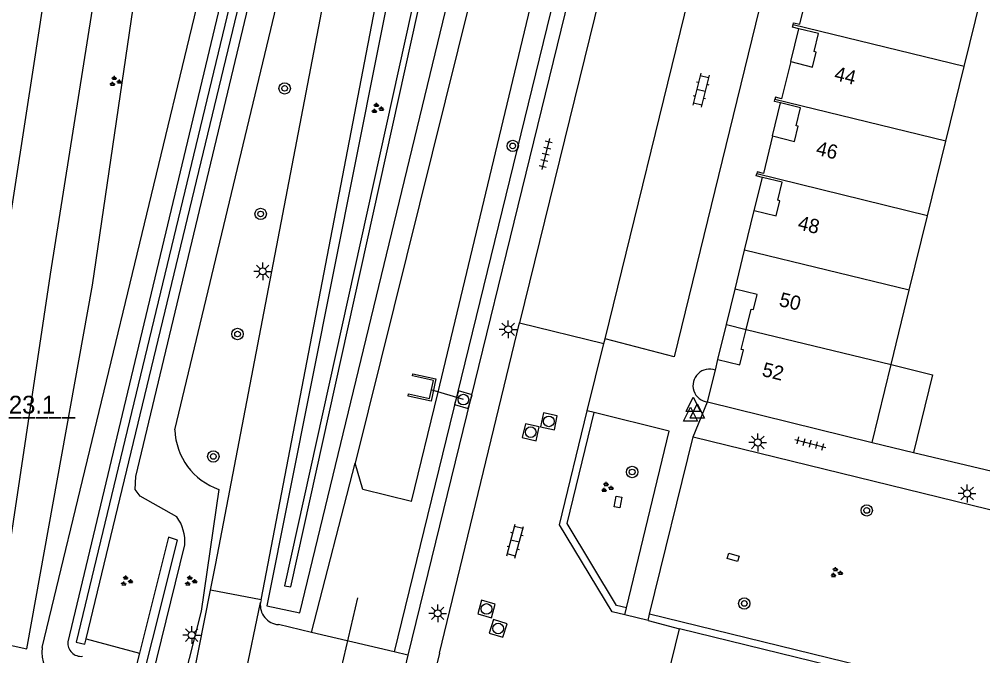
# Model space of a CAD drawing. Extents: x 125000 to 129004, y 397500 to 399008.
# Drawn here: x 126095.6 to 126163.4, y 398174.8 to 398219.6 of the extents above; entities that cross this region are included whole.
import ezdxf

# ---------------------------------------------------------------- set-up
doc = ezdxf.new("R2010")
doc.units = 0
for name, color, linetype in [('gg-afsc-geluidsscherm', 7, 'Continuous'), ('gg-afsc-hekwerk', 7, 'Continuous'), ('gg-anno-huisnummerreeks BGT', 7, 'Continuous'), ('gg-bbg-hoofdgebouw', 7, 'Continuous'), ('gg-bbg-luifel en loopbrug', 7, 'Continuous'), ('gg-bbg-onder overbouw', 7, 'Continuous'), ('gg-bbg-pand overbouw', 7, 'Continuous'), ('gg-bbg-tussenscheiding', 7, 'Continuous'), ('gg-bbg-tussenscheiding niveau 01', 7, 'Continuous'), ('gg-knt-BGT kruinlijn', 7, 'Continuous'), ('gg-knt-bovenkant onderkant talud', 7, 'Continuous'), ('gg-knt-verharding', 7, 'Continuous'), ('gg-knt-verharding nz', 7, 'Continuous'), ('gg-kntw-greppel-droge sloot', 7, 'Continuous'), ('gg-kwrk-duiker nz buis', 7, 'Continuous'), ('gg-kwrk-uitstroombak niveau min 01', 7, 'Continuous'), ('gt-anno-nummer hm paal', 7, 'Continuous'), ('gt-grn-groengrens', 7, 'Continuous'), ('gt-grn-weggrens', 7, 'Continuous'), ('gt-symb-boom', 7, 'Continuous'), ('gt-symb-groenvak', 7, 'Continuous'), ('gt-symb-hm paal', 7, 'Continuous'), ('gt-symb-klinker verharding', 7, 'Continuous'), ('gt-symb-kolk center center', 7, 'Continuous'), ('gt-symb-lichtmast', 7, 'Continuous'), ('gt-symb-rioolschacht', 7, 'Continuous'), ('gt-symb-tegel verharding', 7, 'Continuous'), ('gt-symb-waterafsluiter', 7, 'Continuous')]:
    doc.layers.add(name, color=color, linetype=linetype)

# ---------------------------------------------------------------- blocks, each defined once
blk = doc.blocks.new('gt0-KL1')
at = {"layer": 'gt-symb-klinker verharding'}
for p, q in [((-1.15, 0.3), (1.15, 0.3)), ((-1, -0.3), (-1, 0.3)), ((-0.5, 0.3), (-0.5, 0.45)), ((0, -0.3), (0, 0.3)), ((0.5, 0.3), (0.5, 0.45)), ((1, -0.3), (1, 0.3)), ((-1.15, -0.3), (1.15, -0.3)), ((-0.5, -0.45), (-0.5, -0.3)), ((0.5, -0.45), (0.5, -0.3))]:
    blk.add_line(p, q, dxfattribs=at)
blk = doc.blocks.new('gt0-LMAST')
at = {"layer": 'gt-symb-lichtmast'}
for p, q in [((-0.182, 0.173), (-0.447, 0.438)), ((-0.005, 0.246), (-0.005, 0.621)), ((0.172, 0.173), (0.437, 0.438)), ((-0.255, -0.004), (-0.63, -0.004)), ((-0.182, -0.181), (-0.447, -0.446)), ((-0.005, -0.254), (-0.005, -0.629)), ((0.437, -0.446), (0.172, -0.181)), ((0.245, -0.004), (0.62, -0.004))]:
    blk.add_line(p, q, dxfattribs=at)
blk.add_circle((-0.005, -0.004), 0.25, dxfattribs=at)
blk = doc.blocks.new('gt0-WAFSL')
at = {"layer": 'gt-symb-waterafsluiter'}
for p, q in [((-0.5, -0.333), (0, 0.667)), ((0, 0.667), (0.5, -0.333)), ((0.5, -0.333), (-0.5, -0.333))]:
    blk.add_line(p, q, dxfattribs=at)
blk = doc.blocks.new('gt0-TEG1')
at = {"layer": 'gt-symb-tegel verharding'}
for p, q in [((-1.125, 0), (1.125, 0)), ((-0.9, -0.25), (-0.9, 0.25)), ((-0.45, -0.25), (-0.45, 0.25)), ((0, -0.25), (0, 0.25)), ((0.45, -0.25), (0.45, 0.25)), ((0.9, -0.25), (0.9, 0.25))]:
    blk.add_line(p, q, dxfattribs=at)
blk = doc.blocks.new('gt0-BOOM')
at = {"layer": 'gt-symb-boom'}
for radius in [0.4, 0.2]:
    blk.add_circle((0, 0), radius, dxfattribs=at)
blk = doc.blocks.new('gt0-KOLKCC')
at = {"layer": 'gt-symb-kolk center center'}
blk.add_lwpolyline([(-0.375, 0.2), (0.375, 0.2), (0.375, -0.2), (-0.375, -0.2)], close=True, dxfattribs=at)
blk = doc.blocks.new('gt0-GRVAK')
at = {"layer": 'gt-symb-groenvak'}
for p, q in [((-0.11, 0.189), (-0.228, 0.24)), ((-0.182, 0.153), (0.088, 0.153)), ((-0.091, 0.211), (-0.156, 0.322)), ((-0.047, 0.214), (-0.047, 0.393)), ((-0.004, 0.211), (0.061, 0.322)), ((0.015, 0.189), (0.133, 0.24)), ((0.262, -0.052), (0.197, 0.059)), ((0.305, -0.049), (0.305, 0.13)), ((0.349, -0.052), (0.414, 0.059)), ((-0.245, -0.228), (-0.363, -0.177)), ((-0.318, -0.264), (-0.047, -0.264)), ((-0.226, -0.206), (-0.291, -0.095)), ((-0.183, -0.203), (-0.183, -0.024)), ((-0.139, -0.206), (-0.074, -0.095)), ((-0.12, -0.228), (-0.002, -0.177)), ((0.243, -0.074), (0.125, -0.023)), ((0.17, -0.11), (0.441, -0.11)), ((0.368, -0.074), (0.486, -0.023))]:
    blk.add_line(p, q, dxfattribs=at)
blk = doc.blocks.new('gt0-RS')
at = {"layer": 'gt-symb-rioolschacht'}
blk.add_lwpolyline([(-0.5, -0.5), (0.5, -0.5), (0.5, 0.5), (-0.5, 0.5)], close=True, dxfattribs=at)
blk.add_circle((0, 0), 0.375, dxfattribs=at)

msp = doc.modelspace()

# ---------------------------------------------------------------- linework, layer by layer
at = {"layer": 'gg-afsc-geluidsscherm'}
msp.add_line((126104.048, 398174.999), (126079.78, 398078.413), dxfattribs=at)
for points in [[(126123.604, 398275.47), (126099.605, 398175.777), (126100.214, 398175.641), (126100.305, 398176.019)], [(126100.305, 398176.019), (126124.244, 398275.338), (126123.604, 398275.47)], [(126080.457, 398078.242), (126106.729, 398182.954), (126106.098, 398183.158), (126104.048, 398174.999)]]:
    msp.add_lwpolyline(points, dxfattribs=at)
at = {"layer": 'gg-afsc-hekwerk'}
msp.add_line((126158.479, 398189.132), (126165.316, 398187.484), dxfattribs=at)
at = {"layer": 'gg-bbg-hoofdgebouw'}
for p, q in [((126162.036, 398216.271), (126163.32, 398221.516)), ((126160.752, 398211.026), (126162.036, 398216.271)), ((126159.468, 398205.781), (126160.752, 398211.026)), ((126146.61, 398203.366), (126147.289, 398206.152)), ((126158.184, 398200.536), (126159.468, 398205.781)), ((126145.936, 398200.602), (126146.61, 398203.366)), ((126156.903, 398195.303), (126158.184, 398200.536)), ((126144.55, 398194.915), (126144.73, 398195.654)), ((126155.564, 398189.834), (126156.903, 398195.303)), ((126144.004, 398192.676), (126155.564, 398189.834))]:
    msp.add_line(p, q, dxfattribs=at)
for points in [[(126150.02, 398219.209), (126150.055, 398219.351), (126150.482, 398219.246), (126151.124, 398221.864)], [(126150.414, 398218.934), (126149.979, 398219.041), (126150.02, 398219.209)], [(126149.846, 398216.617), (126149.204, 398214), (126148.779, 398214.114), (126148.738, 398213.964)], [(126149.137, 398213.711), (126148.699, 398213.818), (126148.738, 398213.964)], [(126148.57, 398211.388), (126147.924, 398208.743), (126147.501, 398208.865), (126147.458, 398208.717)], [(126147.854, 398208.471), (126147.418, 398208.577), (126147.458, 398208.717)]]:
    msp.add_lwpolyline(points, dxfattribs=at)
at = {"layer": 'gg-bbg-luifel en loopbrug'}
msp.add_line((126155.564, 398189.834), (126158.479, 398189.132), dxfattribs=at)
msp.add_lwpolyline([(126156.903, 398195.303), (126159.817, 398194.589), (126158.479, 398189.132)], dxfattribs=at)
at = {"layer": 'gg-bbg-onder overbouw'}
msp.add_line((126144.004, 398192.676), (126144.55, 398194.915), dxfattribs=at)
for points in [[(126149.846, 398216.617), (126151.388, 398216.239), (126151.647, 398217.295), (126151.492, 398217.333), (126151.801, 398218.594), (126150.414, 398218.934)], [(126148.57, 398211.388), (126150.122, 398211.009), (126150.382, 398212.072), (126150.226, 398212.111), (126150.534, 398213.37), (126149.137, 398213.711)], [(126147.289, 398206.152), (126148.832, 398205.776), (126149.09, 398206.833), (126148.934, 398206.871), (126149.242, 398208.132), (126147.854, 398208.471)], [(126146.719, 398197.785), (126147.066, 398199.207), (126147.221, 398199.169), (126147.479, 398200.226), (126145.936, 398200.602)], [(126144.73, 398195.654), (126146.273, 398195.278), (126146.531, 398196.336), (126146.375, 398196.374), (126146.719, 398197.785)]]:
    msp.add_lwpolyline(points, dxfattribs=at)
at = {"layer": 'gg-bbg-pand overbouw'}
for p, q in [((126149.846, 398216.617), (126150.414, 398218.934)), ((126148.57, 398211.388), (126149.137, 398213.711)), ((126147.289, 398206.152), (126147.854, 398208.471)), ((126145.332, 398198.123), (126145.936, 398200.602)), ((126144.73, 398195.654), (126145.332, 398198.123))]:
    msp.add_line(p, q, dxfattribs=at)
msp.add_arc((126144.137, 398193.83), 1.161, 69.15239, 263.4384, dxfattribs=at)
at = {"layer": 'gg-bbg-tussenscheiding'}
for p, q in [((126162.036, 398216.271), (126150.02, 398219.209)), ((126160.752, 398211.026), (126148.738, 398213.964)), ((126159.468, 398205.781), (126147.458, 398208.717)), ((126158.184, 398200.536), (126146.61, 398203.366)), ((126146.719, 398197.785), (126156.903, 398195.303))]:
    msp.add_line(p, q, dxfattribs=at)
at = {"layer": 'gg-bbg-tussenscheiding niveau 01'}
msp.add_line((126145.332, 398198.123), (126146.719, 398197.785), dxfattribs=at)
at = {"layer": 'gg-knt-BGT kruinlijn'}
for p, q in [((126119.589, 398261.855), (126099.022, 398175.803)), ((126082.004, 398079.779), (126107.239, 398182.625))]:
    msp.add_line(p, q, dxfattribs=at)
for points in [[(126106.689, 398184.586), (126104.116, 398186.06), (126103.754, 398186.51), (126103.808, 398187.432), (126124.776, 398275.147), (126125.148, 398276.96)], [(126129.446, 398246.467), (126129.006, 398246.537), (126114.253, 398179.738), (126114.689, 398179.677), (126129.446, 398246.467)]]:
    msp.add_lwpolyline(points, dxfattribs=at)
for centre, radius, start, end in [((126104.306, 398182.86), 2.942, 355.41563, 35.91871), ((126099.943, 398175.703), 0.926, 173.80228, 276.58958)]:
    msp.add_arc(centre, radius, start, end, dxfattribs=at)
at = {"layer": 'gg-knt-bovenkant onderkant talud'}
for p, q in [((126106.553, 398190.725), (126127.378, 398277.888)), ((126097.216, 398175.393), (126118.193, 398262.335))]:
    msp.add_line(p, q, dxfattribs=at)
for points in [[(126132.208, 398247.606), (126127.024, 398248.673), (126113.01, 398178.325), (126115.34, 398177.839), (126132.208, 398247.606)], [(126109.647, 398186.526), (126108.386, 398177.966), (126084.594, 398084.187), (126083.586, 398078.232), (126084.619, 398077.084), (126083.932, 398074.235), (126082.26, 398074.104), (126084.284, 398072.124), (126085.206, 398071.828)]]:
    msp.add_lwpolyline(points, dxfattribs=at)
for centre, radius, start, end in [((126111.079, 398190.821), 4.527, 181.21367, 251.55503), ((126099.314, 398175.031), 2.129, 170.20208, 242.80605)]:
    msp.add_arc(centre, radius, start, end, dxfattribs=at)
at = {"layer": 'gg-knt-verharding'}
for p, q in [((126140.501, 398246.763), (126123.776, 398178.319)), ((126142.754, 398246.952), (126130.778, 398198.232)), ((126125.156, 398174.992), (126130.778, 398198.232)), ((126130.778, 398198.232), (126136.713, 398196.8)), ((126136.713, 398196.8), (126136.79, 398197.119)), ((126135.543, 398192.048), (126136.713, 398196.8)), ((126136.028, 398191.928), (126135.543, 398192.048)), ((126139.927, 398177.754), (126142.992, 398190.223)), ((126142.992, 398190.223), (126224.033, 398170.354)), ((126100.368, 398135.383), (126109.047, 398179.435)), ((126112.604, 398178.751), (126112.566, 398178.567)), ((126123.776, 398178.319), (126122.932, 398174.862)), ((126138.174, 398177.706), (126138.292, 398178.192)), ((126139.815, 398177.298), (126138.174, 398177.706)), ((126139.815, 398177.298), (126139.927, 398177.754)), ((126216.513, 398159.006), (126139.927, 398177.754)), ((126116.159, 398176.462), (126113.829, 398177.012)), ((126139.815, 398177.298), (126142.025, 398176.726)), ((126140.698, 398171.335), (126142.025, 398176.726)), ((126216.595, 398158.471), (126142.025, 398176.726)), ((126121.958, 398175.092), (126116.159, 398176.462)), ((126122.932, 398174.862), (126121.958, 398175.092)), ((126122.932, 398174.862), (126122.108, 398171.491)), ((126125.156, 398174.992), (126123.539, 398168.384))]:
    msp.add_line(p, q, dxfattribs=at)
for points in [[(126109.047, 398179.435), (126109.419, 398181.322), (126117.757, 398224.734), (126121.518, 398244.51), (126125.887, 398265.989), (126129.539, 398284.262), (126133.493, 398304.669), (126135.252, 398314.511)], [(126104.564, 398269.154), (126099.313, 398234.146), (126096.617, 398216.479), (126093.969, 398199.471), (126091.748, 398185.81)], [(126112.604, 398178.751), (126121.328, 398224.103), (126123.986, 398238.189), (126126.153, 398248.865)], [(126142.765, 398221.515), (126147.626, 398220.305), (126141.656, 398195.849), (126136.79, 398197.119)], [(126138.174, 398177.706), (126137.282, 398177.919), (126133.597, 398184.042), (126135.543, 398192.048)], [(126138.292, 398178.192), (126137.602, 398178.357), (126134.131, 398184.124), (126136.028, 398191.928)], [(126138.292, 398178.192), (126141.313, 398190.627), (126136.028, 398191.928)]]:
    msp.add_lwpolyline(points, dxfattribs=at)
msp.add_arc((126113.923, 398178.379), 1.37, 172.1175, 266.0508, dxfattribs=at)
at = {"layer": 'gg-knt-verharding nz'}
msp.add_line((126136.79, 398197.119), (126142.765, 398221.515), dxfattribs=at)
at = {"layer": 'gg-kntw-greppel-droge sloot'}
msp.add_line((126133.341, 398245.201), (126119.217, 398188.38), dxfattribs=at)
for points in [[(126093.89, 398175.797), (126096.141, 398175.32), (126100.758, 398200.884), (126109.867, 398263.125), (126107.623, 398263.844), (126097.786, 398201.664), (126093.89, 398175.797)], [(126123.172, 398185.665), (126125.029, 398193.278), (126137.23, 398244.18)], [(126123.172, 398185.665), (126119.754, 398186.515), (126119.217, 398188.38)]]:
    msp.add_lwpolyline(points, dxfattribs=at)
at = {"layer": 'gg-kwrk-duiker nz buis'}
for p, q in [((126126.829, 398192.84), (126124.559, 398193.521)), ((126119.379, 398178.895), (126117.071, 398168.918))]:
    msp.add_line(p, q, dxfattribs=at)
at = {"layer": 'gg-kwrk-uitstroombak niveau min 01'}
msp.add_lwpolyline([(126122.939, 398193.09), (126122.972, 398193.237), (126124.446, 398192.911), (126124.727, 398194.18), (126123.253, 398194.506), (126123.285, 398194.653), (126124.906, 398194.294), (126124.56, 398192.732), (126122.939, 398193.09)], dxfattribs=at)
at = {"layer": 'gt-grn-groengrens'}
for p, q in [((126139.523, 398246.972), (126121.958, 398175.092)), ((126116.159, 398176.462), (126119.217, 398188.38)), ((126100.305, 398176.019), (126104.048, 398174.999))]:
    msp.add_line(p, q, dxfattribs=at)
at = {"layer": 'gt-grn-weggrens'}
for p, q in [((126142.992, 398190.223), (126144.004, 398192.676)), ((126112.604, 398178.751), (126109.047, 398179.435)), ((126111.282, 398172.416), (126112.566, 398178.567))]:
    msp.add_line(p, q, dxfattribs=at)

# ---------------------------------------------------------------- block references
at = {"layer": 'gt-symb-boom'}
for p in [(126114.264, 398214.738), (126130.3, 398210.687), (126112.577, 398205.902), (126110.95, 398197.456), (126109.249, 398188.844), (126138.7, 398187.748), (126155.194, 398185.048), (126146.584, 398178.499)]:
    msp.add_blockref('gt0-BOOM', p, dxfattribs=at)
at = {"layer": 'gt-symb-groenvak'}
for p in [(126102.339, 398215.225), (126120.767, 398213.321), (126136.92, 398186.653), (126153.044, 398180.671), (126103.135, 398180.077), (126107.641, 398180.077)]:
    msp.add_blockref('gt0-GRVAK', p, dxfattribs=at)
at = {"layer": 'gt-symb-klinker verharding'}
for p, rotation in [((126143.539, 398214.61), -103.77214543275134), ((126130.465, 398182.882), 74.99108632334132)]:
    msp.add_blockref('gt0-KL1', p, dxfattribs=dict(at, rotation=rotation))
at = {"layer": 'gt-symb-kolk center center'}
for p, rotation in [((126137.702, 398185.635), 79.74640197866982), ((126145.797, 398181.743), 164.3378936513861)]:
    msp.add_blockref('gt0-KOLKCC', p, dxfattribs=dict(at, rotation=rotation))
at = {"layer": 'gt-symb-lichtmast'}
for p in [(126112.726, 398201.866), (126129.987, 398197.789), (126147.537, 398189.831), (126162.254, 398186.239), (126125.03, 398177.809), (126107.732, 398176.28)]:
    msp.add_blockref('gt0-LMAST', p, dxfattribs=at)
at = {"layer": 'gt-symb-rioolschacht'}
for p, rotation in [((126126.829, 398192.84), 73.61369433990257), ((126132.844, 398191.31), -11.534620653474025), ((126131.568, 398190.547), 77.06118937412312), ((126128.455, 398178.114), 74.156917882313), ((126129.276, 398176.743), 162.90569440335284)]:
    msp.add_blockref('gt0-RS', p, dxfattribs=dict(at, rotation=rotation))
at = {"layer": 'gt-symb-tegel verharding'}
for p, rotation in [((126132.622, 398210.116), -103.59156043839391), ((126151.232, 398189.746), -14.591956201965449)]:
    msp.add_blockref('gt0-TEG1', p, dxfattribs=dict(at, rotation=rotation))
at = {"layer": 'gt-symb-waterafsluiter'}
for p in [(126142.998, 398192.341), (126142.799, 398191.652), (126143.28, 398191.867)]:
    msp.add_blockref('gt0-WAFSL', p, dxfattribs=at)

# ---------------------------------------------------------------- texts
at = {"layer": 'gg-anno-huisnummerreeks BGT'}
for s, rotation, p in [('44', 346.2, (126152.85, 398215.333)), ('46', 346.3, (126151.568, 398210.08)), ('48', 346.3, (126150.286, 398204.834)), ('50', 346.3, (126148.971, 398199.44)), ('52', 346.3, (126147.772, 398194.516))]:
    msp.add_text(s, height=1, rotation=rotation, dxfattribs=at).set_placement(p)
at = {"layer": 'gt-anno-nummer hm paal'}
msp.add_text('23.1', height=1.25, dxfattribs=at).set_placement((126094.876, 398191.862))
at = {"layer": 'gt-symb-hm paal'}
msp.add_text('_____', height=1.25, dxfattribs=at).set_placement((126094.876, 398191.862))

doc.saveas('drawing.dxf')
